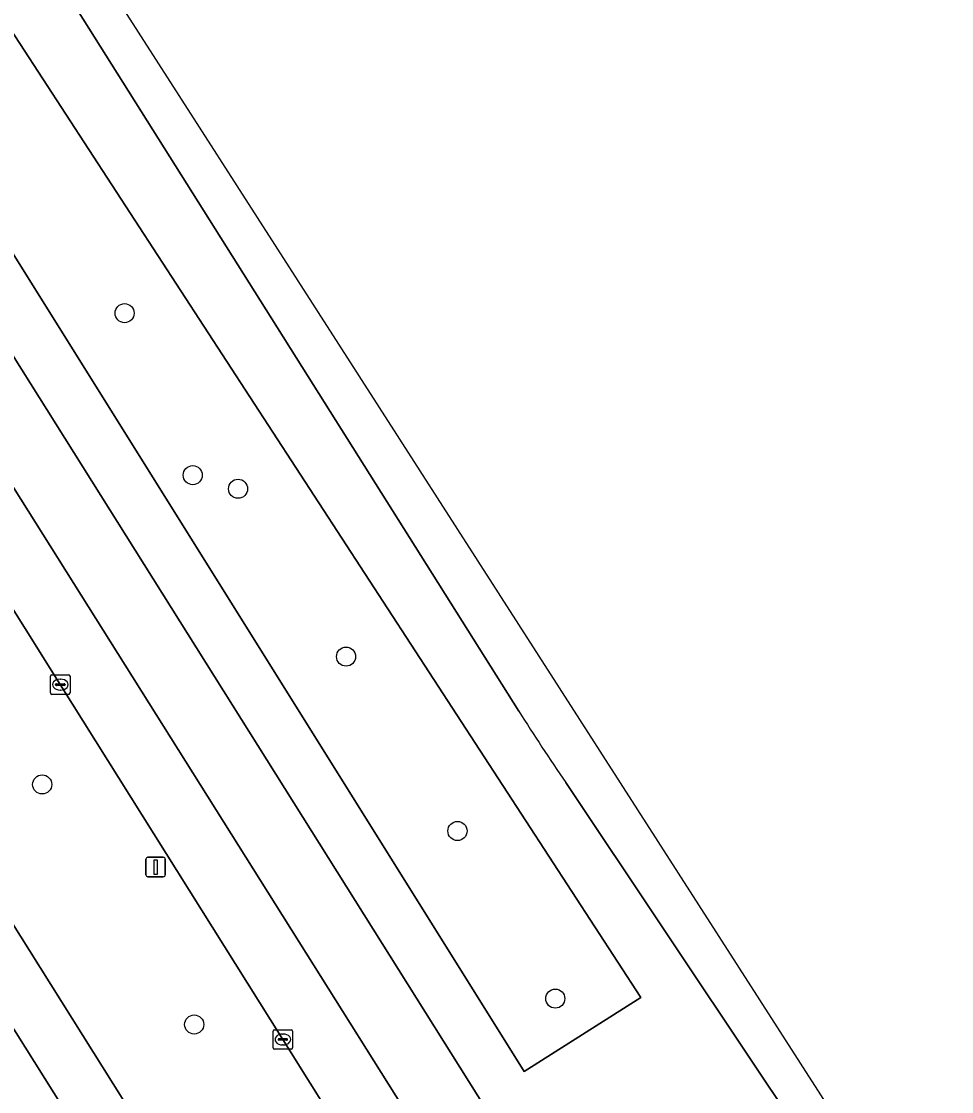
# Model space of a CAD drawing. Extents: x 159352 to 160617, y 385888 to 387323.
# Drawn here: x 160219.8 to 160267.4, y 387033.1 to 387087.9 of the extents above; entities that cross this region are included whole.
import ezdxf

# ---------------------------------------------------------------- set-up
doc = ezdxf.new("R2010")
doc.units = 0
for name, color, linetype in [('IMGEO_Berm_groen', 7, 'Continuous'), ('IMGEO_Boom', 7, 'Continuous'), ('IMGEO_Fietspad_gesloten', 7, 'Continuous'), ('IMGEO_Groenvoorziening', 7, 'Continuous'), ('IMGEO_Kolk', 7, 'Continuous'), ('IMGEO_Lichtmast', 7, 'Continuous'), ('IMGEO_OVBaan_gesloten', 7, 'Continuous'), ('IMGEO_Rijbaan_regionaal_gesloten', 7, 'Continuous'), ('IMGEO_Voetpad_open', 7, 'Continuous')]:
    doc.layers.add(name, color=color, linetype=linetype)

msp = doc.modelspace()

# ---------------------------------------------------------------- linework, layer by layer
at = {"layer": 'IMGEO_Berm_groen'}
for points in [[(160074.769, 387300.977), (160089.964, 387276.862), (160133.251, 387207.891), (160169.143, 387150.659), (160219.331, 387070.791), (160260.731, 387004.898), (160265.141, 386997.883), (160267.754, 386993.765), (160272.043, 386986.848), (160276.83, 386979.273), (160293.588, 386952.623)], [(160061.354, 387292.644), (160063.17, 387289.774), (160066.811, 387283.933), (160066.963, 387283.69), (160076.235, 387268.952), (160076.381, 387268.72), (160087.304, 387251.405), (160092.639, 387242.947), (160097.876, 387234.64), (160105.041, 387223.274), (160114.358, 387208.818), (160165.191, 387127.841), (160170.83, 387118.868), (160182.845, 387099.748), (160203.016, 387067.649), (160214.358, 387049.6), (160225.591, 387031.723), (160236.977, 387013.604), (160245.966, 386999.301), (160263.313, 386971.696), (160298.755, 386915.152)], [(160245.272, 387052.553), (160221.509, 387090.301), (160196.709, 387129.784)], [(160276.06, 386967.413), (160265.067, 386984.929), (160255.413, 387000.286), (160244.559, 387017.562), (160233.187, 387035.73), (160221.787, 387053.905), (160212.542, 387068.644), (160201.655, 387085.964)], [(160285.178, 386992.94), (160276.194, 387006.303), (160257.683, 387033.904), (160247.686, 387048.886)]]:
    msp.add_lwpolyline(points, dxfattribs=at)
msp.add_lwpolyline([(160211.452, 387099.432), (160251.528, 387037.888), (160245.555, 387034.087), (160206.551, 387096.473)], close=True, dxfattribs=at)
msp.add_arc((160333.534, 387108.028), 104.248, 212.15051, 214.56361, dxfattribs=at)
at = {"layer": 'IMGEO_Boom'}
for centre in [(160225.081, 387072.93), (160228.571, 387064.633), (160230.891, 387063.936), (160236.423, 387055.338), (160220.86, 387048.793), (160242.131, 387046.408), (160247.143, 387037.824), (160228.646, 387036.499)]:
    msp.add_circle(centre, 0.489, dxfattribs=at)
at = {"layer": 'IMGEO_Fietspad_gesloten'}
for points in [[(160298.755, 386915.152), (160263.313, 386971.696), (160245.966, 386999.301), (160236.977, 387013.604), (160225.591, 387031.723), (160214.358, 387049.6), (160203.016, 387067.649), (160182.845, 387099.748), (160170.83, 387118.868), (160165.191, 387127.841), (160114.358, 387208.818), (160105.041, 387223.274), (160097.876, 387234.64), (160092.639, 387242.947), (160087.304, 387251.405), (160076.381, 387268.72), (160076.235, 387268.952), (160066.963, 387283.69), (160066.811, 387283.933), (160063.17, 387289.774), (160061.354, 387292.644), (160059.591, 387295.491), (160055.426, 387293.381)], [(160059.646, 387289.834), (160059.735, 387289.888), (160073.984, 387267.224), (160090.197, 387241.473), (160102.688, 387221.699), (160111.944, 387207.355), (160162.997, 387126.094), (160168.72, 387116.98), (160180.729, 387097.854), (160243.818, 386997.378), (160260.746, 386970.418), (160299.01, 386909.452)]]:
    msp.add_lwpolyline(points, dxfattribs=at)
at = {"layer": 'IMGEO_Groenvoorziening'}
msp.add_lwpolyline([(160211.452, 387099.432), (160206.551, 387096.473), (160245.555, 387034.087), (160251.528, 387037.888)], close=True, dxfattribs=at)
at = {"layer": 'IMGEO_Kolk'}
for p, q in [((160221.286, 387053.479), (160221.286, 387054.331)), ((160221.361, 387054.405), (160222.213, 387054.405)), ((160222.287, 387054.331), (160222.287, 387053.479)), ((160221.545, 387053.899), (160221.545, 387053.911)), ((160221.983, 387053.862), (160221.585, 387053.862)), ((160221.588, 387053.948), (160221.986, 387053.948)), ((160221.774, 387054.185), (160221.799, 387054.185)), ((160222.029, 387053.911), (160222.029, 387053.899)), ((160222.213, 387053.405), (160221.361, 387053.405)), ((160221.797, 387053.625), (160221.772, 387053.625)), ((160232.686, 387035.304), (160232.686, 387036.156)), ((160232.761, 387036.23), (160233.613, 387036.23)), ((160232.945, 387035.724), (160232.945, 387035.736)), ((160232.988, 387035.773), (160233.386, 387035.773)), ((160233.174, 387036.01), (160233.199, 387036.01)), ((160233.429, 387035.736), (160233.429, 387035.724)), ((160233.687, 387036.156), (160233.687, 387035.304)), ((160233.613, 387035.23), (160232.761, 387035.23)), ((160233.383, 387035.687), (160232.985, 387035.687)), ((160233.197, 387035.45), (160233.172, 387035.45))]:
    msp.add_line(p, q, dxfattribs=at)
for points in [[(160221.286, 387053.479), (160221.286, 387054.331)], [(160221.361, 387054.405), (160222.213, 387054.405)], [(160222.287, 387054.331), (160222.287, 387053.479)], [(160222.213, 387053.405), (160221.361, 387053.405)], [(160232.686, 387035.304), (160232.686, 387036.156)], [(160232.761, 387036.23), (160233.613, 387036.23)], [(160233.687, 387036.156), (160233.687, 387035.304)], [(160233.613, 387035.23), (160232.761, 387035.23)]]:
    msp.add_lwpolyline(points, dxfattribs=at)
for centre, radius, start, end in [((160221.363, 387054.329), 0.0765, 91.552, 178.448), ((160221.363, 387054.329), 0.0765, 91.552, 178.448), ((160222.211, 387054.329), 0.0765, 1.552, 88.448), ((160222.211, 387054.329), 0.0765, 1.552, 88.448), ((160221.585, 387053.908), 0.0403, 85.8775, 175.7526), ((160221.582, 387053.898), 0.0366, 178.938, 274.7102), ((160221.986, 387053.905), 0.043, 264.8664, 352.4533), ((160221.99, 387053.91), 0.0386, 1.7309, 96.639), ((160221.363, 387053.481), 0.0765, 181.552, 268.448), ((160221.363, 387053.481), 0.0765, 181.552, 268.448), ((160222.211, 387053.481), 0.0765, 271.552, 358.448), ((160222.211, 387053.481), 0.0765, 271.552, 358.448), ((160232.763, 387036.154), 0.0765, 91.552, 178.448), ((160232.763, 387036.154), 0.0765, 91.552, 178.448), ((160232.985, 387035.733), 0.0403, 85.8775, 175.7526), ((160232.982, 387035.723), 0.0366, 178.938, 274.7102), ((160233.386, 387035.73), 0.043, 264.8664, 352.4533), ((160233.39, 387035.735), 0.0386, 1.7309, 96.639), ((160233.611, 387036.154), 0.0765, 1.552, 88.448), ((160233.611, 387036.154), 0.0765, 1.552, 88.448), ((160232.763, 387035.306), 0.0765, 181.552, 268.448), ((160232.763, 387035.306), 0.0765, 181.552, 268.448), ((160233.611, 387035.306), 0.0765, 271.552, 358.448), ((160233.611, 387035.306), 0.0765, 271.552, 358.448)]:
    msp.add_arc(centre, radius, start, end, dxfattribs=at)
for centre, major_axis, ratio, start_param, end_param in [((160221.773, 387053.905), (-0.387, 0.002), 0.722429, 4.712389, 7.853982), ((160221.798, 387053.905), (-0.39, 0.002), 0.717154, 1.570796, 4.712389), ((160233.173, 387035.73), (-0.387, 0.002), 0.722429, 4.712389, 7.853982), ((160233.198, 387035.73), (-0.39, 0.002), 0.717154, 1.570796, 4.712389)]:
    msp.add_ellipse(centre, major_axis=major_axis, ratio=ratio, start_param=start_param, end_param=end_param, dxfattribs=at)
at = {"layer": 'IMGEO_Lichtmast'}
for p, q in [((160226.274, 387045.062), (160227.064, 387045.062)), ((160227.064, 387045.062), (160226.274, 387045.062)), ((160226.174, 387044.162), (160226.174, 387044.962)), ((160226.174, 387044.962), (160226.174, 387044.162)), ((160227.164, 387044.962), (160227.164, 387044.162)), ((160227.164, 387044.162), (160227.164, 387044.962)), ((160227.064, 387044.062), (160226.274, 387044.062)), ((160226.274, 387044.062), (160227.064, 387044.062))]:
    msp.add_line(p, q, dxfattribs=at)
msp.add_lwpolyline([(160226.594, 387044.937), (160226.744, 387044.937), (160226.744, 387044.187), (160226.594, 387044.187), (160226.594, 387044.937)], dxfattribs=at)
for centre, start, end in [((160226.274, 387044.962), 90, 180), ((160226.274, 387044.962), 90, 180), ((160227.064, 387044.962), 0, 90), ((160227.064, 387044.962), 360, 90), ((160226.274, 387044.162), 180, 270), ((160226.274, 387044.162), 180, 270), ((160227.064, 387044.162), 270, 0), ((160227.064, 387044.162), 270, 0)]:
    msp.add_arc(centre, 0.1, start, end, dxfattribs=at)
at = {"layer": 'IMGEO_OVBaan_gesloten'}
for points in [[(160169.143, 387150.659), (160133.251, 387207.891), (160089.964, 387276.862), (160074.769, 387300.977), (160072.922, 387303.876), (160070.064, 387302.083), (160071.697, 387299.486), (160087.296, 387274.72), (160087.318, 387274.685), (160127.975, 387209.886), (160130.381, 387206.055), (160130.274, 387205.979), (160166.004, 387148.947), (160216.284, 387068.925), (160257.803, 387002.881), (160262.089, 386996.041), (160264.619, 386991.885), (160290.584, 386950.642), (160291.841, 386948.664), (160292.971, 386946.889), (160295.557, 386943.025), (160320.751, 386905.815), (160328.357, 386894.581), (160330.901, 386890.869)], [(160314.258, 386953.544), (160283.596, 386998.712), (160266.84, 387023.396), (160192.901, 387138.525), (160163.481, 387184.835), (160118.75, 387255.247)], [(160137.958, 387223.283), (160162.014, 387185.015), (160196.709, 387129.784), (160221.509, 387090.301), (160245.272, 387052.553)], [(160293.588, 386952.623), (160276.83, 386979.273), (160272.043, 386986.848), (160267.754, 386993.765), (160265.141, 386997.883), (160260.731, 387004.898), (160219.331, 387070.791), (160169.143, 387150.659)], [(160247.686, 387048.886), (160257.683, 387033.904), (160276.194, 387006.303), (160285.178, 386992.94)]]:
    msp.add_lwpolyline(points, dxfattribs=at)
msp.add_arc((160333.534, 387108.028), 104.248, 212.15051, 214.56361, dxfattribs=at)
at = {"layer": 'IMGEO_Rijbaan_regionaal_gesloten'}
for points in [[(160330.901, 386890.869), (160328.357, 386894.581), (160320.751, 386905.815), (160295.557, 386943.025), (160292.971, 386946.889), (160291.841, 386948.664), (160290.584, 386950.642), (160264.619, 386991.885), (160262.089, 386996.041), (160257.803, 387002.881), (160216.284, 387068.925), (160166.004, 387148.947), (160130.274, 387205.979), (160129.989, 387205.796), (160128.804, 387206.753)], [(160133.085, 387195.078), (160137.989, 387187.277), (160159.188, 387153.531), (160170.065, 387136.222), (160179.898, 387120.552), (160191.318, 387102.426), (160201.655, 387085.964), (160212.542, 387068.644), (160221.787, 387053.905), (160233.187, 387035.73), (160244.559, 387017.562), (160255.413, 387000.286), (160265.067, 386984.929), (160276.06, 386967.413)]]:
    msp.add_lwpolyline(points, dxfattribs=at)
at = {"layer": 'IMGEO_Voetpad_open'}
msp.add_lwpolyline([(160260.746, 386970.418), (160243.818, 386997.378), (160180.729, 387097.854), (160168.72, 387116.98), (160162.997, 387126.094), (160111.944, 387207.355), (160102.688, 387221.699), (160090.197, 387241.473), (160073.984, 387267.224), (160059.735, 387289.888), (160059.646, 387289.834)], dxfattribs=at)

doc.saveas('drawing.dxf')
